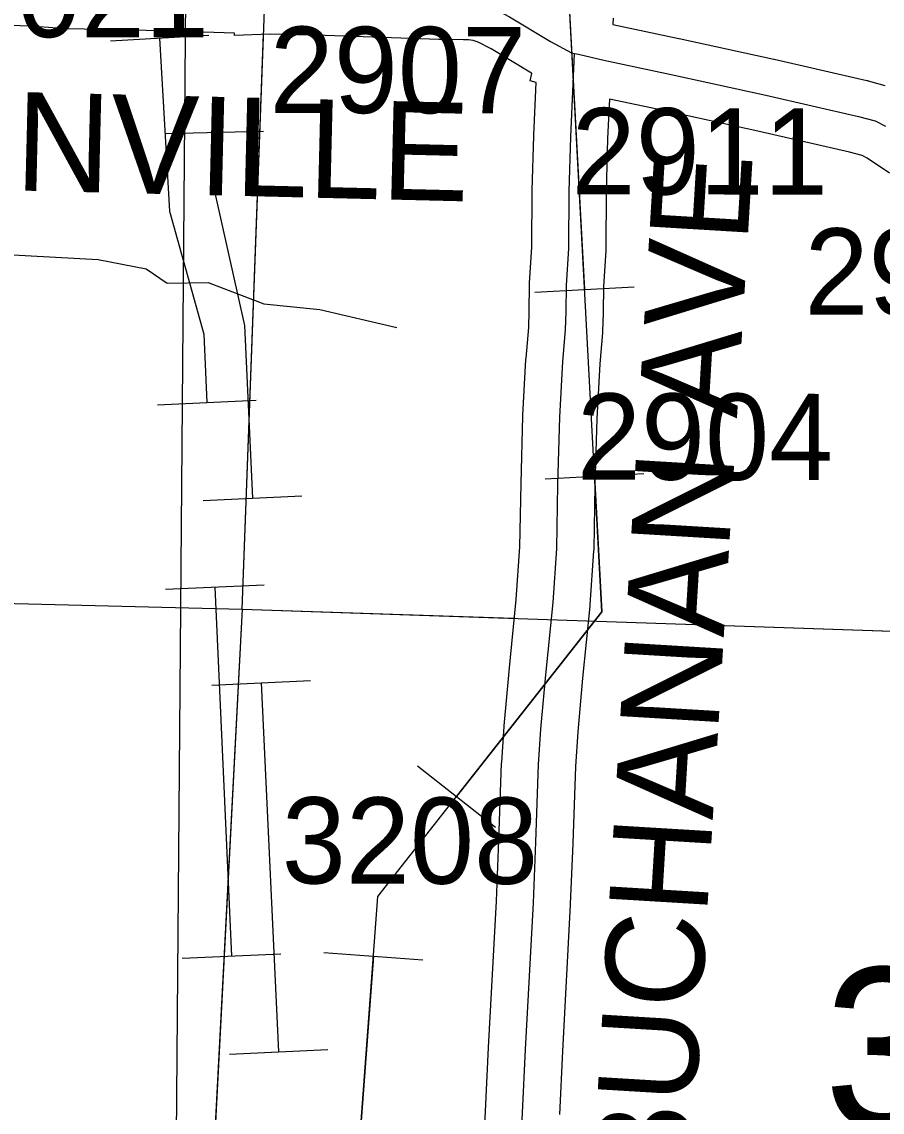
# Model space of a CAD drawing. Extents: x -157.2 to -99.3, y 12.2 to 46.2.
# Drawn here: x -143.728 to -143.029, y 35.742 to 36.628 of the extents above; entities that cross this region are included whole.
import ezdxf

# ---------------------------------------------------------------- set-up
doc = ezdxf.new("R2010")
doc.units = 0
for name, color, linetype in [('tdCoHydroRiver', 7, 'Continuous'), ('tdCoPipe', 7, 'Continuous'), ('tdCoPipe1', 7, 'Continuous'), ('tdCoPipe2', 7, 'Continuous'), ('tdCoSecRdNmbr', 7, 'Continuous'), ('tdCoSecRdTxt', 7, 'Continuous'), ('tdCoSecRteBand', 7, 'Continuous'), ('tdCoSecRteCL', 7, 'Continuous'), ('tdCoSectLine', 7, 'Continuous'), ('tdCoSectLinePart', 7, 'Continuous'), ('tdCoSectNmbr', 7, 'Continuous'), ('tdCoSurfAsphalt', 7, 'Continuous')]:
    doc.layers.add(name, color=color, linetype=linetype)

msp = doc.modelspace()

# ---------------------------------------------------------------- linework, layer by layer
at = {"layer": 'tdCoHydroRiver'}
msp.add_lwpolyline([(-143.74007, 36.43901), (-143.666, 36.43499), (-143.62679, 36.42738), (-143.60981, 36.41577), (-143.57664, 36.41625), (-143.53143, 36.39897), (-143.4858, 36.39431), (-143.42314, 36.37961)], dxfattribs=at)
at = {"layer": 'tdCoPipe'}
for p, q in [((-143.31102, 36.40845), (-143.23056, 36.41277)), ((-143.30288, 36.25665), (-143.22256, 36.26096)), ((-143.40641, 36.02372), (-143.34307, 35.97389)), ((-143.48247, 35.87205), (-143.40226, 35.86609))]:
    msp.add_line(p, q, dxfattribs=at)
for points in [[(-143.69856, 32.00126), (-143.85366, 32.15796), (-143.97665, 32.80022), (-143.96985, 34.57894), (-143.62248, 35.38911), (-143.47122, 35.47983), (-143.4387, 35.9175), (-143.25675, 36.14881), (-143.28772, 36.72617), (-143.19858, 37.36137), (-143.4614, 37.53159), (-143.9241, 37.95768), (-144.20108, 38.36567), (-144.47084, 38.93096)], [(-144.53166, 38.18316), (-143.59277, 36.8918), (-143.60993, 34.8602), (-143.44017, 34.54149), (-143.56937, 34.33037), (-143.5634, 33.7239), (-143.46666, 33.49933), (-143.56555, 33.41685), (-143.47553, 33.17056), (-143.45495, 32.21857), (-143.51221, 31.39679), (-143.69384, 30.99394), (-143.68109, 29.9265), (-143.73472, 27.64063), (-143.73615, 26.8708), (-143.92172, 26.77322), (-143.81828, 26.50852), (-143.81165, 26.10341), (-144.08392, 25.92891), (-143.05566, 24.1836)], [(-143.28692, 36.71118), (-143.27079, 36.41061)], [(-143.26265, 36.2588), (-143.25675, 36.14881), (-143.37474, 35.99881)], [(-143.4423, 35.86906), (-143.4646, 35.56888)]]:
    msp.add_lwpolyline(points, dxfattribs=at)
at = {"layer": 'tdCoPipe1'}
for p, q in [((-143.61179, 36.53724), (-143.53165, 36.53915)), ((-143.58052, 36.23904), (-143.50044, 36.24282)), ((-143.57344, 36.08921), (-143.49336, 36.09299)), ((-143.55929, 35.78954), (-143.47922, 35.79332))]:
    msp.add_line(p, q, dxfattribs=at)
for points in [[(-143.57172, 36.53819), (-143.57048, 36.48648), (-143.5471, 36.38123), (-143.54048, 36.24093)], [(-143.5334, 36.0911), (-143.51926, 35.79143)]]:
    msp.add_lwpolyline(points, dxfattribs=at)
at = {"layer": 'tdCoPipe2'}
for p, q in [((-143.65598, 36.61238), (-143.57594, 36.61697)), ((-143.61773, 36.31696), (-143.53764, 36.32053)), ((-143.61105, 36.16711), (-143.53096, 36.17068)), ((-143.59769, 35.86741), (-143.51761, 35.87097))]:
    msp.add_line(p, q, dxfattribs=at)
for points in [[(-143.61596, 36.61468), (-143.6079, 36.47416), (-143.58016, 36.37425), (-143.57768, 36.31874)], [(-143.57101, 36.16889), (-143.55765, 35.86919)]]:
    msp.add_lwpolyline(points, dxfattribs=at)
at = {"layer": 'tdCoSecRteBand'}
for points in [[(-143.24756, 36.63087), (-143.24779, 36.62583), (-143.1941, 36.61446), (-143.19401, 36.61444), (-143.19392, 36.61442), (-143.11698, 36.59765), (-143.11682, 36.59762), (-143.11666, 36.59758), (-143.04144, 36.58032), (-143.04085, 36.58018), (-143.04026, 36.58002), (-143.0267, 36.57632)], [(-143.35361, 35.69058), (-143.35116, 35.74319), (-143.35116, 35.74321), (-143.35116, 35.74323), (-143.3487, 35.79477), (-143.34869, 35.79486), (-143.34869, 35.79495), (-143.34229, 35.91385), (-143.34033, 35.9629), (-143.33811, 36.02571), (-143.33809, 36.02621), (-143.33806, 36.0267), (-143.33608, 36.05555), (-143.33606, 36.05587), (-143.33603, 36.05618), (-143.33209, 36.10032), (-143.33207, 36.10049), (-143.33206, 36.10066), (-143.32619, 36.15886), (-143.32331, 36.20153), (-143.32234, 36.25284), (-143.32234, 36.25296), (-143.32233, 36.25309), (-143.32085, 36.30759), (-143.32084, 36.30799), (-143.32082, 36.3084), (-143.31835, 36.35378), (-143.31833, 36.35426), (-143.31829, 36.35473), (-143.31613, 36.3796), (-143.31568, 36.39302), (-143.31544, 36.41439), (-143.31543, 36.41521), (-143.31537, 36.41603), (-143.31346, 36.44496), (-143.31322, 36.49016), (-143.31322, 36.4905), (-143.31321, 36.49083), (-143.31197, 36.53522), (-143.31197, 36.53549), (-143.31196, 36.53576), (-143.31, 36.57873), (-143.31493, 36.57988), (-143.31349, 36.58602), (-143.3139, 36.58626), (-143.34656, 36.60586), (-143.35714, 36.61153), (-143.36111, 36.61274), (-143.36498, 36.61333), (-143.36917, 36.61337), (-143.38827, 36.61356), (-143.38864, 36.61356), (-143.38902, 36.61357), (-143.48139, 36.61678), (-143.52623, 36.61802), (-143.55516, 36.61682), (-143.55524, 36.61883), (-143.61414, 36.62047), (-143.69001, 36.62219), (-143.69078, 36.62221), (-143.69154, 36.62227), (-143.72095, 36.62444), (-143.76372, 36.62565)], [(-143.02305, 36.50511), (-143.04125, 36.51717), (-143.04535, 36.51922), (-143.05546, 36.52197), (-143.12992, 36.53906), (-143.20661, 36.55578), (-143.25056, 36.56508), (-143.25201, 36.53329), (-143.25322, 36.4895), (-143.25347, 36.44373), (-143.25347, 36.44282), (-143.25353, 36.44191), (-143.25545, 36.41289), (-143.25569, 36.392), (-143.25569, 36.39167), (-143.2557, 36.39133), (-143.2562, 36.37678), (-143.25622, 36.37599), (-143.25629, 36.37521), (-143.25847, 36.35004), (-143.26089, 36.30555), (-143.26235, 36.25158), (-143.26334, 36.19967), (-143.26335, 36.19894), (-143.2634, 36.19822), (-143.26636, 36.15432), (-143.26639, 36.15383), (-143.26644, 36.15333), (-143.27234, 36.09481), (-143.27625, 36.05115), (-143.27816, 36.0231), (-143.28036, 35.96071), (-143.28037, 35.96064), (-143.28037, 35.96057), (-143.28234, 35.91125), (-143.28235, 35.91104), (-143.28236, 35.91084), (-143.28877, 35.79181), (-143.29123, 35.74038)]]:
    msp.add_lwpolyline(points, dxfattribs=at)
at = {"layer": 'tdCoSecRteCL'}
for points in [[(-143.52643, 36.64804), (-143.48046, 36.64676), (-143.38798, 36.64356), (-143.36888, 36.64337), (-143.36258, 36.64331), (-143.35444, 36.64208), (-143.34556, 36.63936), (-143.33175, 36.63196), (-143.29846, 36.61199), (-143.28144, 36.60286), (-143.27889, 36.60227)], [(-143.32512, 35.65728), (-143.3212, 35.7418), (-143.31873, 35.79334), (-143.31232, 35.91245), (-143.31035, 35.96177), (-143.30813, 36.02465), (-143.30615, 36.05351), (-143.30221, 36.09765), (-143.29629, 36.15634), (-143.29333, 36.20024), (-143.29234, 36.25227), (-143.29086, 36.30677), (-143.2884, 36.35215), (-143.28618, 36.3778), (-143.28569, 36.39235), (-143.28544, 36.41405), (-143.28347, 36.44389), (-143.28322, 36.49), (-143.28199, 36.53439), (-143.27889, 36.60227)], [(-143.27889, 36.60227), (-143.2758, 36.60155), (-143.25506, 36.5967), (-143.20031, 36.58511), (-143.12337, 36.56834), (-143.04815, 36.55108), (-143.03459, 36.54738), (-143.02621, 36.54319)]]:
    msp.add_lwpolyline(points, dxfattribs=at)
at = {"layer": 'tdCoSectLine'}
for points in [[(-143.54893, 36.15102), (-143.5114, 37.15353)], [(-144.60219, 36.1771), (-143.54893, 36.15102)], [(-143.54893, 36.15102), (-143.57413, 35.66642), (-143.61033, 35.16283)], [(-143.54893, 36.15102), (-142.55639, 36.11724)]]:
    msp.add_lwpolyline(points, dxfattribs=at)
at = {"layer": 'tdCoSectLinePart'}
for points in [[(-143.54893, 36.15102), (-143.53146, 36.61788)], [(-144.60219, 36.1771), (-143.54893, 36.15102)], [(-143.54893, 36.15102), (-143.5726, 35.69586)], [(-143.54893, 36.15102), (-143.32857, 36.14352)], [(-143.26857, 36.14148), (-142.59013, 36.11839)]]:
    msp.add_lwpolyline(points, dxfattribs=at)
at = {"layer": 'tdCoSurfAsphalt'}
msp.add_line((-143.27889, 36.60227), (-143.2758, 36.60155), dxfattribs=at)
for points in [[(-143.52643, 36.64804), (-143.48046, 36.64676), (-143.38798, 36.64356), (-143.36888, 36.64337), (-143.36258, 36.64331), (-143.35444, 36.64208), (-143.34556, 36.63936), (-143.33175, 36.63196), (-143.29846, 36.61199), (-143.28144, 36.60286), (-143.27889, 36.60227)], [(-143.3212, 35.7418), (-143.31873, 35.79334), (-143.31232, 35.91245), (-143.31035, 35.96177), (-143.30813, 36.02465), (-143.30615, 36.05351), (-143.30221, 36.09765), (-143.29629, 36.15634), (-143.29333, 36.20024), (-143.29234, 36.25227), (-143.29086, 36.30677), (-143.2884, 36.35215), (-143.28618, 36.3778), (-143.28569, 36.39235), (-143.28544, 36.41405), (-143.28347, 36.44389), (-143.28322, 36.49), (-143.28199, 36.53439), (-143.27889, 36.60227)], [(-143.2758, 36.60155), (-143.25506, 36.5967), (-143.20031, 36.58511), (-143.12337, 36.56834), (-143.04815, 36.55108), (-143.03459, 36.54738), (-143.02621, 36.54319)]]:
    msp.add_lwpolyline(points, dxfattribs=at)

# ---------------------------------------------------------------- texts
at = {"layer": 'tdCoSecRdNmbr'}
for s, rotation, p in [('3021', 359.88972, (-143.78411, 36.61566)), ('2907', 359.89053, (-143.52659, 36.55399)), ('2911', 359.89071, (-143.28136, 36.48791)), ('2913', 359.89086, (-143.09214, 36.3902)), ('2904', 359.89071, (-143.27706, 36.25615)), ('3208', 359.89052, (-143.51677, 35.92815))]:
    msp.add_text(s, height=0.07, rotation=rotation, dxfattribs=at).set_placement(p)
at = {"layer": 'tdCoSecRdTxt'}
for s, rotation, p in [('CORRECTIONVILLE', 358.60916, (-144.37548, 36.50656)), ('BUCHANAN AVE', 86.55014, (-143.1849, 35.67668))]:
    msp.add_text(s, height=0.08, rotation=rotation, dxfattribs=at).set_placement(p)
at = {"layer": 'tdCoSectNmbr'}
msp.add_text('32', height=0.13, rotation=359.8908, dxfattribs=at).set_placement((-143.07642, 35.72979))

doc.saveas('drawing.dxf')
